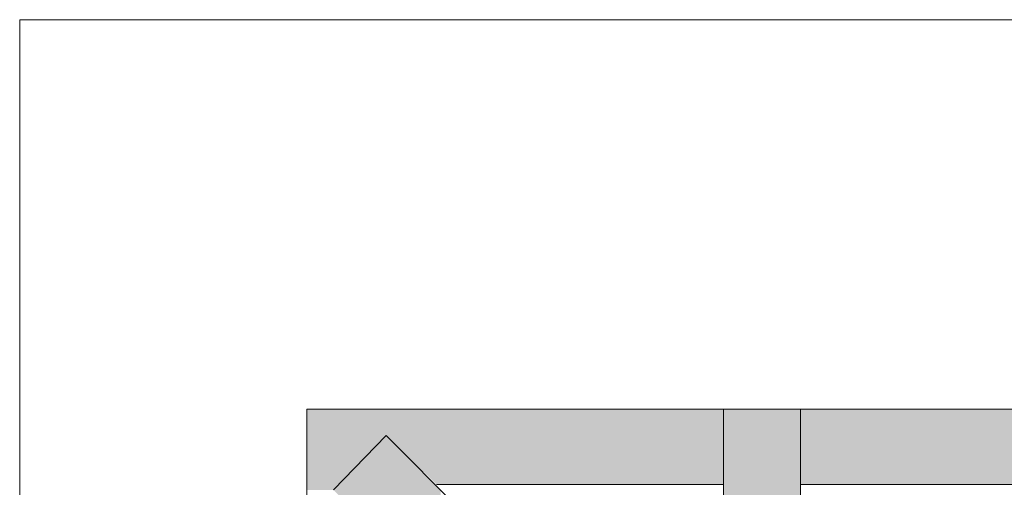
# Model space of a CAD drawing. Extents: x 3940905 to 4145695, y 925352 to 1109797.
# Tile 767 of 1056: x 4037732 to 4038110, y 1100086 to 1100266. Entities that reach past the tile are written whole.
import ezdxf

# ---------------------------------------------------------------- set-up
doc = ezdxf.new("R2010")
doc.units = 0
doc.header["$LTSCALE"] = 750
doc.header["$MEASUREMENT"] = 0
doc.layers.add('CKD Equipments', color=252, linetype='CONTINUOUS', lineweight=0)

msp = doc.modelspace()

# ---------------------------------------------------------------- hatches: boundary and pattern name
at = {"layer": 'CKD Equipments', "true_color": 0xffffff}
h = msp.add_hatch(color=7, dxfattribs=at)
h.paths.add_polyline_path([(4037842.18, 1100105.87), (4038002.46, 1100116.04), (4037842.18, 1100116.04)])
h.paths.add_polyline_path([(4038002.46, 1100105.87), (4037842.18, 1100105.87), (4038002.46, 1100116.04)])
at = {"layer": 'CKD Equipments', "true_color": 0x808080}
h = msp.add_hatch(color=8, dxfattribs=at)
h.paths.add_polyline_path([(4038002.46, 1100064.14), (4038031.97, 1100116.04), (4038002.46, 1100116.04)])
h.paths.add_polyline_path([(4038031.97, 1100064.14), (4038002.46, 1100064.14), (4038031.97, 1100116.04)])
at = {"layer": 'CKD Equipments', "true_color": 0xffffff}
h = msp.add_hatch(color=7, dxfattribs=at)
h.paths.add_polyline_path([(4038031.97, 1100105.87), (4038192.25, 1100116.04), (4038031.97, 1100116.04)])
h.paths.add_polyline_path([(4038192.25, 1100105.87), (4038031.97, 1100105.87), (4038192.25, 1100116.04)])
h = msp.add_hatch(color=7, dxfattribs=at)
h.paths.add_polyline_path([(4037842.18, 1100085.01), (4037872.71, 1100105.87), (4037842.18, 1100105.87)])
h.paths.add_polyline_path([(4037852.36, 1100085.01), (4037842.18, 1100085.01), (4037872.71, 1100105.87)])
at = {"layer": 'CKD Equipments', "true_color": 0x808080}
h = msp.add_hatch(color=8, dxfattribs=at)
h.paths.add_polyline_path([(4037852.36, 1100085.01), (4037893.57, 1100085.01), (4037872.71, 1100105.87)])
h.paths.add_polyline_path([(4037894.08, 1100043.28), (4037852.36, 1100085.01), (4037893.57, 1100085.01)])
at = {"layer": 'CKD Equipments', "true_color": 0xffffff}
h = msp.add_hatch(color=7, dxfattribs=at)
h.paths.add_polyline_path([(4037892.05, 1100087.04), (4038002.46, 1100105.87), (4037872.71, 1100105.87)])
h.paths.add_polyline_path([(4038002.46, 1100087.04), (4037892.05, 1100087.04), (4038002.46, 1100105.87)])
h = msp.add_hatch(color=7, dxfattribs=at)
h.paths.add_polyline_path([(4038031.97, 1100087.04), (4038161.21, 1100105.87), (4038031.97, 1100105.87)])
h.paths.add_polyline_path([(4038142.38, 1100087.04), (4038031.97, 1100087.04), (4038161.21, 1100105.87)])

# ---------------------------------------------------------------- linework, layer by layer
at = {"layer": 'CKD Equipments', "color": 252, "true_color": 0x989898}
for p, q in [((4039281.57, 1100265.63, -7.61), (4037731.73, 1100265.63, -7.61)), ((4037731.73, 1100265.63, -7.61), (4037731.73, 1099425.59, -7.61))]:
    msp.add_line(p, q, dxfattribs=at)
at = {"layer": 'CKD Equipments', "color": 8, "true_color": 0x808080}
for p, q in [((4037842.18, 1099765.98, -7.61), (4037842.18, 1100116.04, -7.61)), ((4037842.18, 1100116.04, -7.61), (4038192.25, 1100116.04, -7.61)), ((4038031.97, 1100116.04, -7.61), (4038002.46, 1100116.04, -7.61)), ((4038002.46, 1100116.04, -7.61), (4038002.46, 1100012.25, -7.61)), ((4038031.97, 1100012.25, -7.61), (4038031.97, 1100116.04, -7.61)), ((4037852.36, 1100085.01, -7.61), (4037872.71, 1100105.87, -7.61)), ((4037966.33, 1100012.25, -7.61), (4037872.71, 1100105.87, -7.61)), ((4037892.05, 1100087.04, -7.61), (4038002.46, 1100087.04, -7.61)), ((4038031.97, 1100087.04, -7.61), (4038142.38, 1100087.04, -7.61))]:
    msp.add_line(p, q, dxfattribs=at)

doc.saveas('drawing.dxf')
